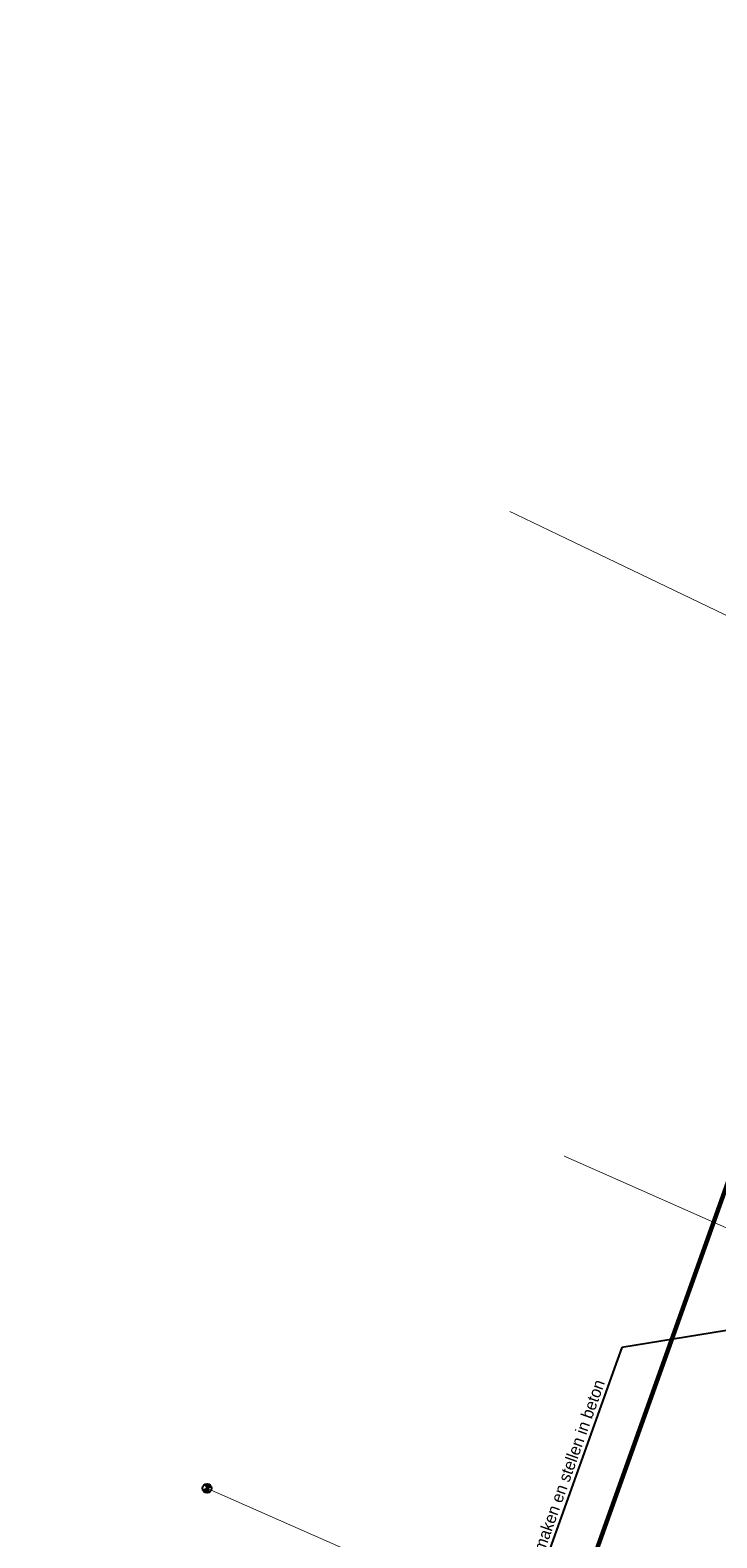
# Model space of a CAD drawing. Header units: metres. Extents: x 134157 to 138734, y 451157 to 455772.
# Tile 854 of 1056: x 136658 to 136704, y 454273 to 454375. Entities that reach past the tile are written whole.
import ezdxf
from ezdxf import colors
from ezdxf.entities.mleader import LeaderData, LeaderLine
from ezdxf.math import Vec2, Vec3

# ---------------------------------------------------------------- set-up
doc = ezdxf.new("R2010")
doc.units = ezdxf.units.M
doc.layers.add('-DR-alg-bladkaders viewports', color=7, linetype='Continuous', lineweight=60)
doc.layers.add('-DR-alg-hulplijnen aandachtspunten', color=210, linetype='Continuous', plot=False)
doc.layers.add('-DR-alg-hulplijnen kantverharding asflast nieuwe fietsstraat', color=7, linetype='Continuous', true_color=0xff9429, plot=False)
for name, color, linetype in [('-DR-bs-rio-DWA Jutfaseweg', 253, 'Continuous'), ('-DR-bs-rio-HWA Jutfaseweg', 253, 'Continuous'), ('-DR-bs-rio-inspectieput', 253, 'Continuous'), ('-DR-nw-vh-kantverharding', 3, 'Continuous')]:
    doc.layers.add(name, color=color, linetype=linetype)
doc.layers.add('-DR-nw-gr-arc-gras', color=7, linetype='Continuous', true_color=0xb5d5a4)
doc.layers.add('-DR-nw-vh-arc-asfalt fietsstraat rood', color=7, linetype='Continuous', lineweight=9, true_color=0xdfbfc7)
doc.layers.add('-DR-nw-vh-arc-sbs kf bruinrood rabat halfsteens', color=7, linetype='Continuous', lineweight=9, true_color=0xb88485)
doc.styles.add('CE', font='txt', dxfattribs={"height": 1.8})
pattern_1 = [(115.335625, (136419.71802, 453326.2367), (-0.223681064, -0.105903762), [0.06, -0.187485]), (205.335625, (136419.71802, 453326.2367), (0.105903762, -0.223681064), [0.06, -0.187485])]

# ---------------------------------------------------------------- blocks, each defined once
blk = doc.blocks.new('*X91')
at = {"color": 0, "ltscale": 0.5}
for p, q in [((125402, 426944), (126296, 427044)), ((125405, 427040), (126190, 427128)), ((125408, 426849), (126401, 426960)), ((125418, 427137), (126085, 427212)), ((125423, 426755), (126319, 426855)), ((125441, 427236), (125980, 427296)), ((125447, 426661), (126234, 426749)), ((125476, 427335), (125875, 427380)), ((125481, 426569), (126150, 426644)), ((125523, 427437), (125770, 427464)), ((125525, 426478), (126066, 426539)), ((125580, 426389), (125982, 426434)), ((125588, 427540), (125664, 427548)), ((125649, 426301), (125898, 426328)), ((125734, 426214), (125814, 426223)), ((126403, 426960), (127396, 427071)), ((126487, 427065), (127380, 427165)), ((126506, 426876), (127402, 426976)), ((126571, 427170), (127356, 427258)), ((126611, 426791), (127399, 426879)), ((126655, 427276), (127322, 427350)), ((126717, 426707), (127386, 426782)), ((126739, 427381), (127278, 427441)), ((126822, 426623), (127363, 426684)), ((126823, 427486), (127222, 427531)), ((126907, 427591), (127153, 427619)), ((126927, 426539), (127329, 426584)), ((126991, 427696), (127068, 427705)), ((127032, 426455), (127281, 426483)), ((127138, 426371), (127217, 426380))]:
    blk.add_line(p, q, dxfattribs=at)
blk = doc.blocks.new('Inspectieput')
at = {"color": 0, "ltscale": 0.5}
for p, q in [((-0.35, 0.35), (0.35, -0.35)), ((0.35, 0.35), (-0.35, -0.35))]:
    blk.add_line(p, q, dxfattribs=at)
blk.add_circle((0, 0), 0.5, dxfattribs=at)
at = {"color": 0, "ltscale": 0.5, "xscale": 0.0005, "yscale": 0.0005, "zscale": 0.0005, "rotation": 353.5734378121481}
blk.add_blockref('*X91', (-86.7, -205.06), dxfattribs=at)

msp = doc.modelspace()

# ---------------------------------------------------------------- hatches: boundary and pattern name
at = {"layer": '-DR-nw-gr-arc-gras', "transparency": 33554687}
h = msp.add_hatch(dxfattribs=at)
h.set_pattern_fill('AGR-BOLLEN', color=256, scale=0.1, pattern_type=2)
h.set_pattern_definition(pattern_1)
edge = h.paths.add_edge_path()
edge.add_arc((-7000776.81, 3043164.568), 7592527.997, 340.0567505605, 340.0572256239)
edge.add_line((136455.782, 453494.254), (136455.124, 453494.493))
edge.add_arc((380495.222, 364992.548), 259592.304, 160.06665688, 160.08044536)
edge.add_line((136433.832, 453435.762), (136433.813, 453435.768))
edge.add_line((136433.813, 453435.768), (136432.179, 453431.255))
edge.add_line((136432.179, 453431.255), (136432.198, 453431.248))
edge.add_line((136432.198, 453431.248), (136431.678, 453429.87))
edge.add_line((136431.678, 453429.87), (136432.336, 453429.631))
edge.add_line((136432.336, 453429.631), (136434.309, 453435.077))
h = msp.add_hatch(dxfattribs=at)
h.set_pattern_fill('AGR-BOLLEN', color=256, scale=0.1, pattern_type=2)
h.set_pattern_definition(pattern_1)
edge = h.paths.add_edge_path()
edge.add_line((136644.275, 454017.422), (136643.935, 454016.481))
edge.add_line((136643.935, 454016.481), (136643.884, 454016.34))
edge.add_line((136643.884, 454016.34), (136644.542, 454016.102))
edge.add_arc((1711333.983, -116117.427), 1674723.582, 160.095672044, 160.096657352, ccw=False)
edge.add_line((136654.347, 454043.181), (136653.689, 454043.42))
edge.add_line((136653.689, 454043.42), (136653.638, 454043.279))
edge.add_line((136653.638, 454043.279), (136653.298, 454042.339))
edge.add_line((136653.298, 454042.339), (136644.275, 454017.422))
at = {"layer": '-DR-nw-vh-arc-asfalt fietsstraat rood', "transparency": 33554687}
h = msp.add_hatch(color=256, dxfattribs=at)
h.dxf.hatch_style = 1
edge = h.paths.add_edge_path()
edge.add_line((136621.119, 453955.235), (136699.22, 454170.922))
edge.add_arc((132463.741, 455704.591), 4504.6, 340.09465, 342.475503)
edge.add_line((136759.275, 454348.195), (136783.316, 454424.331))
edge.add_line((136783.316, 454424.331), (136779.311, 454425.596))
edge.add_line((136779.311, 454425.596), (136755.27, 454349.46))
edge.add_arc((132463.741, 455704.591), 4500.4, 340.09465, 342.475503, ccw=False)
edge.add_line((136695.271, 454172.352), (136617.17, 453956.665))
edge.add_line((136617.17, 453956.665), (136621.119, 453955.235))
at = {"layer": '-DR-nw-vh-arc-sbs kf bruinrood rabat halfsteens', "transparency": 33554687}
h = msp.add_hatch(color=256, dxfattribs=at)
h.dxf.hatch_style = 1
edge = h.paths.add_edge_path()
edge.add_arc((132463.741, 455704.591), 4500.4, 340.640533, 340.960925)
edge.add_line((136717.952, 454236.502), (136717.575, 454236.634))
edge.add_arc((8236.31, 498800.61), 135990.38, 340.86063329, 340.87079758, ccw=False)
edge.add_line((136709.667, 454213.842), (136709.478, 454213.378))
edge.add_line((136709.478, 454213.378), (136709.3, 454212.872))
edge.add_line((136709.3, 454212.872), (136709.677, 454212.736))

# ---------------------------------------------------------------- linework, layer by layer
at = {"layer": '-DR-alg-bladkaders viewports'}
msp.add_lwpolyline([(136760.122, 454298.351), (136694.677, 454115.211), (136646.002, 454132.605), (136711.448, 454315.745)], close=True, dxfattribs=at)
at = {"layer": '-DR-alg-hulplijnen kantverharding asflast nieuwe fietsstraat'}
for points in [[(136782.187, 454454.718), (136782.781, 454444.488, -0.0912142), (136782.11, 454439.102), (136779.372, 454430.431, 0.0806116), (136779.141, 454428.846), (136779.165, 454427.314, -0.0806116), (136778.934, 454425.729), (136779.311, 454425.596), (136755.27, 454349.46, -0.0103888), (136695.271, 454172.352), (136617.17, 453956.665), (136616.794, 453956.801, -0.0166436), (136615.557, 453953.711), (136612.599, 453946.977)], [(136782.187, 454454.718), (136782.781, 454444.488, -0.0912142), (136782.11, 454439.102), (136779.372, 454430.431, 0.0806116), (136779.141, 454428.846), (136779.165, 454427.314, -0.0806116), (136778.934, 454425.729), (136779.311, 454425.596), (136755.27, 454349.46, -0.0103888), (136695.271, 454172.352), (136617.17, 453956.665), (136616.794, 453956.801, -0.0166436), (136615.557, 453953.711), (136612.599, 453946.977)], [(136795.319, 454446.893, -0.1133395), (136791.441, 454440.346), (136791.377, 454440.278, 0.112567), (136788.005, 454434.524), (136786.047, 454428.323, -0.0806116), (136785.326, 454426.893), (136784.418, 454425.641, 0.0806114), (136783.698, 454424.211), (136783.316, 454424.331), (136759.275, 454348.195, -0.0103888), (136699.22, 454170.922), (136621.119, 453955.235), (136621.495, 453955.098, 0.0166436), (136620.467, 453951.934), (136618.89, 453946.466, -0.0166436)], [(136795.319, 454446.893, -0.1133395), (136791.441, 454440.346), (136791.377, 454440.278, 0.112567), (136788.005, 454434.524), (136786.047, 454428.323, -0.0806116), (136785.326, 454426.893), (136784.418, 454425.641, 0.0806114), (136783.698, 454424.211), (136783.316, 454424.331), (136759.275, 454348.195, -0.0103888), (136699.22, 454170.922), (136621.119, 453955.235), (136621.495, 453955.098, 0.0166436), (136620.467, 453951.934), (136618.89, 453946.466, -0.0166436)]]:
    msp.add_lwpolyline(points, format="xyb", dxfattribs=at)
at = {"layer": '-DR-bs-rio-DWA Jutfaseweg', "const_width": 0.05, "elevation": 2.31, "flags": 128}
msp.add_lwpolyline([(136710.274, 454291.635), (136693.769, 454298.943)], dxfattribs=at)
at = {"layer": '-DR-bs-rio-DWA Jutfaseweg', "const_width": 0.05, "flags": 128}
msp.add_lwpolyline([(136716.532, 454255.95), (136669.75, 454276.579)], dxfattribs=at)
at = {"layer": '-DR-bs-rio-HWA Jutfaseweg', "const_width": 0.05, "flags": 128}
msp.add_lwpolyline([(136690.116, 454342.319), (136719.053, 454328.431)], dxfattribs=at)
at = {"layer": '-DR-nw-vh-kantverharding'}
for points in [[(136616.794, 453956.801), (136617.17, 453956.665), (136695.271, 454172.352, 0.0103888), (136755.27, 454349.46), (136779.311, 454425.596)], [(136783.894, 454424.731, 0.4472011), (136784.201, 454424.052), (136785.509, 454423.638, -0.4142026), (136785.705, 454423.262), (136774.127, 454386.597, -0.4142136), (136773.751, 454386.401), (136772.416, 454386.822, 0.4142136), (136771.789, 454386.496), (136771.216, 454384.684, 0.4142136), (136771.543, 454384.057), (136772.878, 454383.635, -0.4142136), (136773.073, 454383.259), (136764.808, 454357.083, -0.4142136), (136764.431, 454356.887), (136763.096, 454357.309, 0.4142136), (136762.469, 454356.983), (136759.656, 454348.075, -0.0103888), (136699.596, 454170.786), (136621.495, 453955.098, 0.0166436), (136620.467, 453951.934), (136618.89, 453946.466, -0.0166436)], [(136621.495, 453955.098), (136621.119, 453955.235), (136699.22, 454170.922, 0.0103888), (136759.275, 454348.195), (136783.316, 454424.331)]]:
    msp.add_lwpolyline(points, format="xyb", dxfattribs=at)

# ---------------------------------------------------------------- block references
at = {"layer": '-DR-bs-rio-inspectieput', "xscale": 0.6, "yscale": 0.6, "zscale": 0.001, "rotation": 70.33562535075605}
msp.add_blockref('Inspectieput', (136669.75, 454276.58), dxfattribs=at)

# ---------------------------------------------------------------- leaders
at = {"layer": '-DR-alg-hulplijnen aandachtspunten'}
ml = msp.add_multileader_mtext('Standard', dxfattribs=at)
ml.set_content('Groenvakken sluiten aan op inrit voertuigen. \\P- voorstel om bandenlangs langs rijweg 12x25 te maken en stellen in beton ', color=7, style='CE')
ml.set_leader_properties(color=256, linetype='ByLayer', lineweight=-1)
ml.build(insert=Vec2(0, 0))
ml.multileader.update_dxf_attribs({"text_left_attachment_type": 5, "text_right_attachment_type": 5, "dogleg_length": 70.905, "arrow_head_size": 0.5, "scale": 0.2})
ctx = ml.context
ctx.base_point, ctx.scale, ctx.char_height, ctx.arrow_head_size, ctx.landing_gap_size, ctx.plane_origin, ctx.plane_x_axis, ctx.plane_y_axis = Vec3(136684.851, 454250.206), 0.2, 0.8, 0.5, 0.04, Vec3(136721.747, 454285.636), Vec3(0.3365098, 0.94168), Vec3(-0.94168, 0.3365098)
ctx.left_attachment, ctx.right_attachment = 5, 5
notes = []
notes.append((ctx, [(1, (1, 1, 0), (136697.665, 454286.064), (-0.3365098, -0.94168), 0.859, [(0, [(136722.412, 454290.047)], 0, [])])]))
ctx.mtext.insert, ctx.mtext.text_direction, ctx.mtext.rotation, ctx.mtext.flow_direction = Vec3(136682.605, 454251.051), Vec3(0.3365098, 0.94168), 1.2275882, 5
for ctx, leaders in notes:
    for number, flags, end, landing, length, lines in leaders:
        leader = LeaderData()
        leader.index, (leader.has_last_leader_line, leader.has_dogleg_vector, leader.attachment_direction) = number, flags
        leader.last_leader_point, leader.dogleg_vector, leader.dogleg_length = Vec3(end), Vec3(landing), length
        for number, points, colour, breaks in lines:
            line = LeaderLine()
            line.index, line.vertices, line.color, line.breaks = number, Vec3.list(points), colors.encode_raw_color(colour), breaks
            leader.lines.append(line)
        ctx.leaders.append(leader)

doc.saveas('drawing.dxf')
